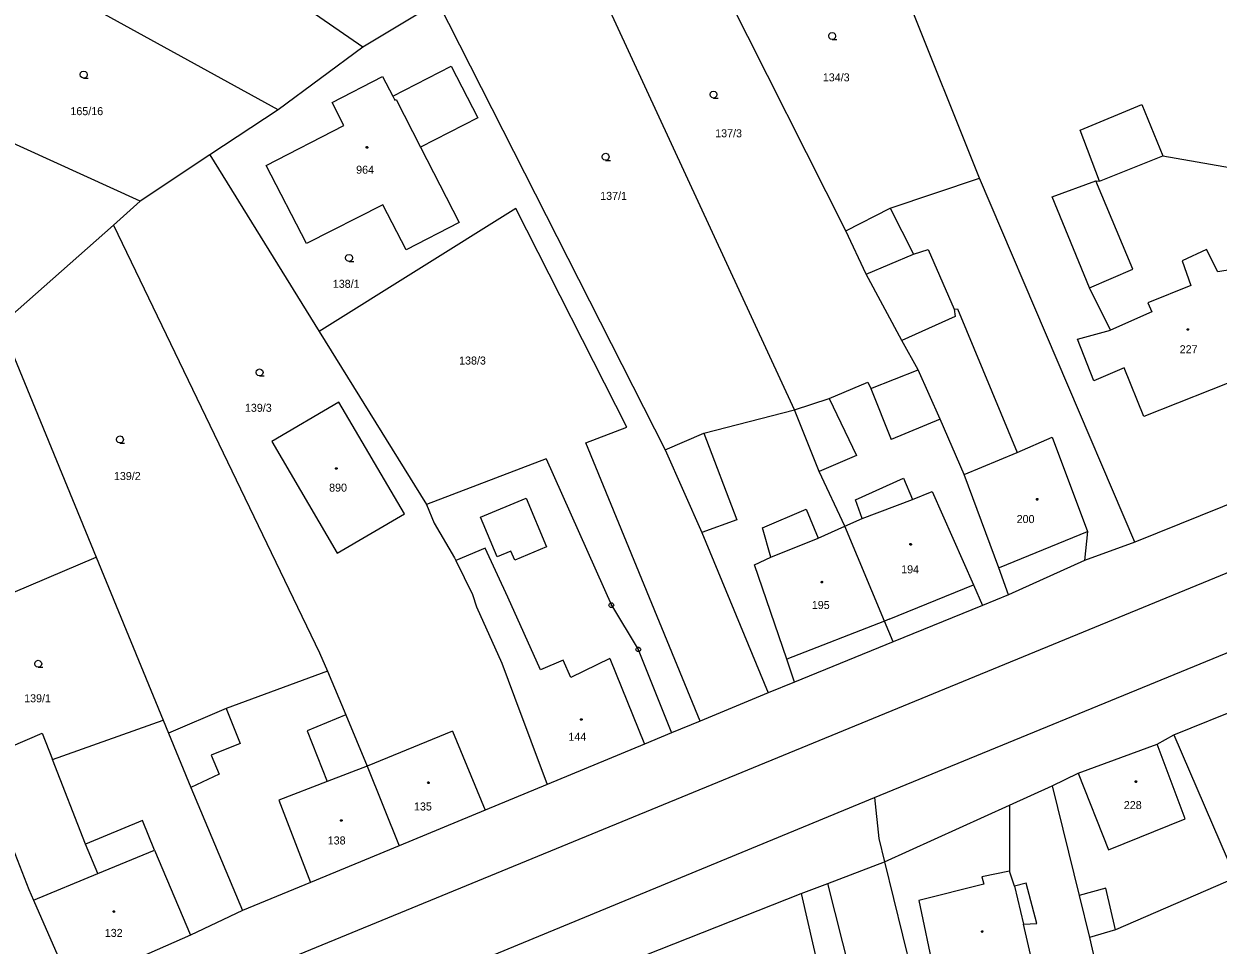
# Model space of a CAD drawing. Extents: x -757994 to -755874, y -1047691 to -1046119.
# Drawn here: x -756636.5 to -756509.7, y -1046845.9 to -1046748.1 of the extents above; entities that cross this region are included whole.
import ezdxf

# ---------------------------------------------------------------- set-up
doc = ezdxf.new("R2010")
doc.units = 0
doc.layers.add('katastrální mapa', color=7, linetype='Continuous')

msp = doc.modelspace()

# ---------------------------------------------------------------- linework, layer by layer
at = {"layer": 'katastrální mapa'}
for p, q in [((-756600.53, -1046750.55), (-756623.66, -1046734.54)), ((-756549.25, -1046770.05), (-756564.41, -1046739.94)), ((-756535.04, -1046764.48), (-756545.07, -1046739.46)), ((-756554.71, -1046789.06), (-756576.58, -1046741.67)), ((-756609.53, -1046757.2), (-756635.08, -1046743.13)), ((-756592.57, -1046745.77), (-756600.53, -1046750.55)), ((-756592.57, -1046745.77), (-756568.44, -1046793.33)), ((-756600.53, -1046750.55), (-756609.53, -1046757.2)), ((-756597.36, -1046755.74), (-756591.15, -1046752.56)), ((-756591.15, -1046752.56), (-756588.33, -1046758.07)), ((-756603.79, -1046756.41), (-756598.43, -1046753.65)), ((-756598.43, -1046753.65), (-756597.36, -1046755.74)), ((-756602.56, -1046758.86), (-756603.79, -1046756.41)), ((-756597.36, -1046755.74), (-756597.14, -1046756.16)), ((-756597.14, -1046756.16), (-756597, -1046756.09)), ((-756597, -1046756.09), (-756594.4, -1046761.17)), ((-756524.38, -1046759.37), (-756517.81, -1046756.65)), ((-756517.81, -1046756.65), (-756515.58, -1046762.08)), ((-756624.18, -1046766.9), (-756644.36, -1046757.73)), ((-756609.53, -1046757.2), (-756616.78, -1046762)), ((-756588.33, -1046758.07), (-756594.4, -1046761.17)), ((-756610.8, -1046763.1), (-756602.56, -1046758.86)), ((-756522.32, -1046764.79), (-756524.38, -1046759.37)), ((-756594.4, -1046761.17), (-756590.3, -1046769.18)), ((-756616.78, -1046762), (-756624.18, -1046766.9)), ((-756616.78, -1046762), (-756605.17, -1046780.74)), ((-756606.52, -1046771.41), (-756610.8, -1046763.1)), ((-756522.32, -1046764.79), (-756515.58, -1046762.08)), ((-756515.58, -1046762.08), (-756504.61, -1046764.01)), ((-756544.53, -1046767.65), (-756535.04, -1046764.48)), ((-756518.57, -1046803.12), (-756535.04, -1046764.48)), ((-756527.35, -1046766.44), (-756522.72, -1046764.76)), ((-756522.72, -1046764.76), (-756522.32, -1046764.79)), ((-756518.78, -1046774.14), (-756522.72, -1046764.76)), ((-756624.18, -1046766.9), (-756627.02, -1046769.47)), ((-756523.38, -1046776.1), (-756527.35, -1046766.44)), ((-756598.42, -1046767.28), (-756606.52, -1046771.41)), ((-756595.93, -1046772.08), (-756598.42, -1046767.28)), ((-756549.25, -1046770.05), (-756544.53, -1046767.65)), ((-756544.53, -1046767.65), (-756542.08, -1046772.53)), ((-756627.02, -1046769.47), (-756638.98, -1046780.06)), ((-756627.02, -1046769.47), (-756605.13, -1046814.89)), ((-756590.3, -1046769.18), (-756595.93, -1046772.08)), ((-756547.1, -1046774.66), (-756549.25, -1046770.05)), ((-756542.08, -1046772.53), (-756540.52, -1046772.03)), ((-756540.52, -1046772.03), (-756537.75, -1046778.37)), ((-756510.94, -1046772.03), (-756513.55, -1046773.26)), ((-756509.74, -1046774.42), (-756510.94, -1046772.03)), ((-756547.1, -1046774.66), (-756542.08, -1046772.53)), ((-756513.55, -1046773.26), (-756512.63, -1046775.85)), ((-756523.38, -1046776.1), (-756518.78, -1046774.14)), ((-756508.24, -1046774.15), (-756509.74, -1046774.42)), ((-756543.3, -1046781.7), (-756547.1, -1046774.66)), ((-756521.13, -1046780.6), (-756523.38, -1046776.1)), ((-756512.63, -1046775.85), (-756517.19, -1046777.72)), ((-756537.75, -1046778.37), (-756537.39, -1046778.36)), ((-756537.75, -1046778.37), (-756537.64, -1046779.14)), ((-756537.39, -1046778.36), (-756531.04, -1046793.61)), ((-756517.19, -1046777.72), (-756516.77, -1046778.67)), ((-756612.98, -1046849.23), (-756440.95, -1046778.5)), ((-756537.64, -1046779.14), (-756543.3, -1046781.7)), ((-756516.77, -1046778.67), (-756521.13, -1046780.6)), ((-756638.98, -1046780.06), (-756628.84, -1046804.72)), ((-756605.17, -1046780.74), (-756593.77, -1046799.13)), ((-756524.64, -1046781.55), (-756521.13, -1046780.6)), ((-756541.55, -1046784.82), (-756543.3, -1046781.7)), ((-756522.91, -1046785.98), (-756524.64, -1046781.55)), ((-756519.71, -1046784.62), (-756522.91, -1046785.98)), ((-756517.62, -1046789.79), (-756519.71, -1046784.62)), ((-756504.02, -1046784.39), (-756517.62, -1046789.79)), ((-756546.6, -1046786.8), (-756541.55, -1046784.82)), ((-756539.24, -1046790.08), (-756541.55, -1046784.82)), ((-756551, -1046787.88), (-756546.92, -1046786.14)), ((-756546.92, -1046786.14), (-756546.6, -1046786.8)), ((-756546.6, -1046786.8), (-756544.45, -1046792.21)), ((-756603.08, -1046788.27), (-756610.19, -1046792.45)), ((-756596.11, -1046800.11), (-756603.08, -1046788.27)), ((-756554.71, -1046789.06), (-756551, -1046787.88)), ((-756551, -1046787.88), (-756548.13, -1046793.91)), ((-756564.33, -1046791.54), (-756554.71, -1046789.06)), ((-756552.08, -1046795.63), (-756554.71, -1046789.06)), ((-756539.24, -1046790.08), (-756544.45, -1046792.21)), ((-756536.67, -1046795.95), (-756539.24, -1046790.08)), ((-756568.44, -1046793.33), (-756564.33, -1046791.54)), ((-756564.33, -1046791.54), (-756560.81, -1046800.77)), ((-756531.04, -1046793.61), (-756527.33, -1046791.96)), ((-756527.33, -1046791.96), (-756523.59, -1046802)), ((-756610.19, -1046792.45), (-756603.25, -1046804.31)), ((-756568.44, -1046793.33), (-756564.54, -1046802.11)), ((-756581.05, -1046794.27), (-756593.77, -1046799.13)), ((-756548.13, -1046793.91), (-756552.08, -1046795.63)), ((-756536.67, -1046795.95), (-756531.04, -1046793.61)), ((-756549.35, -1046801.44), (-756552.08, -1046795.63)), ((-756533.02, -1046805.87), (-756536.67, -1046795.95)), ((-756500.16, -1046795.69), (-756518.57, -1046803.12)), ((-756548.22, -1046798.63), (-756543.11, -1046796.34)), ((-756543.11, -1046796.34), (-756542.17, -1046798.61)), ((-756588.03, -1046800.48), (-756583.2, -1046798.44)), ((-756583.2, -1046798.44), (-756581.04, -1046803.64)), ((-756547.5, -1046800.6), (-756548.22, -1046798.63)), ((-756547.5, -1046800.6), (-756542.17, -1046798.61)), ((-756542.17, -1046798.61), (-756540.07, -1046797.73)), ((-756540.07, -1046797.73), (-756535.71, -1046807.66)), ((-756593.77, -1046799.13), (-756592.97, -1046801.1)), ((-756558.1, -1046801.62), (-756553.45, -1046799.63)), ((-756553.45, -1046799.63), (-756552.2, -1046802.71)), ((-756603.25, -1046804.31), (-756596.11, -1046800.11)), ((-756592.97, -1046801.1), (-756590.8, -1046804.8)), ((-756586.27, -1046804.69), (-756588.03, -1046800.48)), ((-756560.81, -1046800.77), (-756564.54, -1046802.11)), ((-756549.35, -1046801.44), (-756547.5, -1046800.6)), ((-756564.54, -1046802.11), (-756557.5, -1046819.13)), ((-756557.21, -1046804.72), (-756558.1, -1046801.62)), ((-756552.2, -1046802.71), (-756549.35, -1046801.44)), ((-756545.15, -1046811.51), (-756549.35, -1046801.44)), ((-756546.19, -1046830.24), (-756476.55, -1046801.65)), ((-756532.92, -1046805.83), (-756523.59, -1046802)), ((-756523.59, -1046802), (-756523.9, -1046805.07)), ((-756581.04, -1046803.64), (-756584.4, -1046805.04)), ((-756557.21, -1046804.72), (-756552.2, -1046802.71)), ((-756518.57, -1046803.12), (-756523.9, -1046805.07)), ((-756641.44, -1046810.07), (-756628.84, -1046804.72)), ((-756628.84, -1046804.72), (-756621.72, -1046822.04)), ((-756590.8, -1046804.8), (-756590.66, -1046805.08)), ((-756587.56, -1046803.75), (-756590.66, -1046805.08)), ((-756585.13, -1046808.98), (-756587.56, -1046803.75)), ((-756584.81, -1046804.07), (-756586.27, -1046804.69)), ((-756584.4, -1046805.04), (-756584.81, -1046804.07)), ((-756558.94, -1046805.54), (-756557.21, -1046804.72)), ((-756590.66, -1046805.08), (-756588.87, -1046808.69)), ((-756555.52, -1046815.57), (-756558.94, -1046805.54)), ((-756533.02, -1046805.87), (-756532.92, -1046805.83)), ((-756531.97, -1046808.74), (-756533.02, -1046805.87)), ((-756523.9, -1046805.07), (-756531.97, -1046808.74)), ((-756588.87, -1046808.69), (-756588.47, -1046810)), ((-756544.64, -1046811.31), (-756535.71, -1046807.66)), ((-756535.71, -1046807.66), (-756534.74, -1046809.87)), ((-756531.97, -1046808.74), (-756534.74, -1046809.87)), ((-756588.47, -1046810), (-756585.76, -1046815.97)), ((-756581.66, -1046816.68), (-756585.13, -1046808.98)), ((-756574.2, -1046809.83), (-756574.08, -1046809.83)), ((-756534.74, -1046809.87), (-756544.22, -1046813.73)), ((-756544.64, -1046811.31), (-756545.15, -1046811.51)), ((-756545.15, -1046811.51), (-756555.52, -1046815.57)), ((-756544.22, -1046813.73), (-756545.15, -1046811.51)), ((-756544.22, -1046813.73), (-756554.7, -1046817.99)), ((-756514.43, -1046823.61), (-756488.09, -1046812.94)), ((-756605.13, -1046814.89), (-756604.28, -1046816.83)), ((-756571.34, -1046814.53), (-756571.22, -1046814.53)), ((-756585.76, -1046815.97), (-756584.42, -1046819.61)), ((-756579.26, -1046815.68), (-756581.66, -1046816.68)), ((-756578.43, -1046817.51), (-756579.26, -1046815.68)), ((-756574.3, -1046815.48), (-756578.43, -1046817.51)), ((-756574.3, -1046815.48), (-756570.62, -1046824.57)), ((-756554.7, -1046817.99), (-756555.52, -1046815.57)), ((-756604.28, -1046816.83), (-756615.03, -1046820.81)), ((-756604.28, -1046816.83), (-756602.34, -1046821.46)), ((-756554.7, -1046817.99), (-756557.5, -1046819.13)), ((-756584.42, -1046819.61), (-756580.97, -1046828.86)), ((-756557.5, -1046819.13), (-756564.73, -1046822.13)), ((-756615.03, -1046820.81), (-756621.15, -1046823.43)), ((-756615.03, -1046820.81), (-756613.57, -1046824.5)), ((-756602.34, -1046821.46), (-756606.43, -1046823.18)), ((-756602.34, -1046821.46), (-756600.06, -1046826.91)), ((-756633.49, -1046826.22), (-756621.72, -1046822.04)), ((-756621.72, -1046822.04), (-756621.15, -1046823.43)), ((-756564.73, -1046822.13), (-756567.75, -1046823.38)), ((-756621.15, -1046823.43), (-756618.79, -1046829.19)), ((-756606.43, -1046823.18), (-756604.33, -1046828.56)), ((-756591.01, -1046823.2), (-756600.06, -1046826.91)), ((-756591.01, -1046823.2), (-756587.53, -1046831.58)), ((-756568.87, -1046823.84), (-756570.62, -1046824.57)), ((-756567.75, -1046823.38), (-756568.87, -1046823.84)), ((-756516.2, -1046824.6), (-756514.43, -1046823.61)), ((-756514.43, -1046823.61), (-756507.88, -1046838.79)), ((-756613.57, -1046824.5), (-756616.65, -1046825.75)), ((-756570.62, -1046824.57), (-756580.97, -1046828.86)), ((-756524.58, -1046827.66), (-756516.2, -1046824.6)), ((-756513.22, -1046832.53), (-756516.2, -1046824.6)), ((-756629.98, -1046835.2), (-756633.49, -1046826.22)), ((-756616.65, -1046825.75), (-756615.78, -1046827.77)), ((-756615.78, -1046827.77), (-756618.79, -1046829.19)), ((-756600.06, -1046826.91), (-756604.33, -1046828.56)), ((-756600.06, -1046826.91), (-756596.68, -1046835.37)), ((-756527.35, -1046829.01), (-756524.58, -1046827.66)), ((-756524.58, -1046827.66), (-756521.36, -1046835.8)), ((-756604.33, -1046828.56), (-756609.46, -1046830.53)), ((-756580.97, -1046828.86), (-756587.53, -1046831.58)), ((-756531.88, -1046831.06), (-756527.35, -1046829.01)), ((-756527.35, -1046829.01), (-756524.46, -1046840.65)), ((-756698.86, -1046893.31), (-756546.19, -1046830.24)), ((-756618.79, -1046829.19), (-756613.31, -1046842.26)), ((-756546.19, -1046830.24), (-756545.76, -1046834.59)), ((-756609.46, -1046830.53), (-756606.1, -1046839.27)), ((-756587.53, -1046831.58), (-756596.68, -1046835.37)), ((-756545.15, -1046837.07), (-756531.88, -1046831.06)), ((-756531.88, -1046831.06), (-756531.88, -1046838.07)), ((-756521.36, -1046835.8), (-756513.22, -1046832.53)), ((-756637.98, -1046834.92), (-756636.01, -1046840.01)), ((-756628.68, -1046838.34), (-756629.98, -1046835.2)), ((-756596.68, -1046835.37), (-756606.1, -1046839.27)), ((-756545.76, -1046834.59), (-756545.15, -1046837.07)), ((-756628.68, -1046838.34), (-756622.64, -1046835.84)), ((-756622.64, -1046835.84), (-756618.82, -1046844.86)), ((-756551.17, -1046839.38), (-756545.15, -1046837.07)), ((-756545.15, -1046837.07), (-756540.22, -1046857.01)), ((-756635.5, -1046841.17), (-756628.68, -1046838.34)), ((-756531.88, -1046838.07), (-756534.8, -1046838.69)), ((-756534.8, -1046838.69), (-756534.6, -1046839.46)), ((-756531.33, -1046839.67), (-756531.88, -1046838.07)), ((-756507.88, -1046838.79), (-756520.6, -1046844.3)), ((-756636.01, -1046840.01), (-756635.5, -1046841.17)), ((-756606.1, -1046839.27), (-756613.31, -1046842.26)), ((-756574.93, -1046848.73), (-756553.98, -1046840.46)), ((-756553.98, -1046840.46), (-756551.17, -1046839.38)), ((-756553.98, -1046840.46), (-756545, -1046879.4)), ((-756531.78, -1046915.9), (-756551.17, -1046839.38)), ((-756534.6, -1046839.46), (-756541.49, -1046841.19)), ((-756530.11, -1046839.34), (-756531.33, -1046839.67)), ((-756531.33, -1046839.67), (-756530.38, -1046843.69)), ((-756528.97, -1046843.62), (-756530.11, -1046839.34)), ((-756521.65, -1046839.87), (-756524.46, -1046840.65)), ((-756520.6, -1046844.3), (-756521.65, -1046839.87)), ((-756635.5, -1046841.17), (-756631.46, -1046850.41)), ((-756541.49, -1046841.19), (-756539.35, -1046851.35)), ((-756524.46, -1046840.65), (-756523.38, -1046845.12)), ((-756613.31, -1046842.26), (-756618.82, -1046844.86)), ((-756530.38, -1046843.69), (-756528.97, -1046843.62)), ((-756529.15, -1046849.09), (-756530.38, -1046843.69)), ((-756520.6, -1046844.3), (-756523.38, -1046845.12)), ((-756618.82, -1046844.86), (-756631.46, -1046850.41)), ((-756523.38, -1046845.12), (-756522.81, -1046847.6))]:
    msp.add_line(p, q, dxfattribs=at)
for points in [[(-756550.69, -1046749.73), (-756550.88, -1046749.68), (-756551.01, -1046749.54), (-756551.07, -1046749.36), (-756551.01, -1046749.18), (-756550.88, -1046749.04), (-756550.7, -1046748.99), (-756550.51, -1046749.04), (-756550.38, -1046749.18), (-756550.33, -1046749.37), (-756550.38, -1046749.55), (-756550.51, -1046749.69), (-756550.7, -1046749.74), (-756550.2, -1046749.74)], [(-756630.17, -1046753.83), (-756630.36, -1046753.78), (-756630.5, -1046753.65), (-756630.55, -1046753.46), (-756630.5, -1046753.27), (-756630.36, -1046753.14), (-756630.18, -1046753.09), (-756629.99, -1046753.14), (-756629.85, -1046753.27), (-756629.81, -1046753.47), (-756629.85, -1046753.66), (-756629.99, -1046753.79), (-756630.18, -1046753.84), (-756629.68, -1046753.84)], [(-756563.29, -1046755.95), (-756563.48, -1046755.9), (-756563.61, -1046755.76), (-756563.67, -1046755.58), (-756563.61, -1046755.4), (-756563.48, -1046755.26), (-756563.3, -1046755.21), (-756563.11, -1046755.26), (-756562.98, -1046755.4), (-756562.93, -1046755.59), (-756562.98, -1046755.77), (-756563.11, -1046755.91), (-756563.3, -1046755.96), (-756562.8, -1046755.96)], [(-756574.74, -1046762.56), (-756574.93, -1046762.51), (-756575.07, -1046762.38), (-756575.11, -1046762.19), (-756575.07, -1046762.01), (-756574.93, -1046761.87), (-756574.74, -1046761.82), (-756574.56, -1046761.87), (-756574.43, -1046762.01), (-756574.38, -1046762.2), (-756574.43, -1046762.39), (-756574.56, -1046762.52), (-756574.75, -1046762.57), (-756574.25, -1046762.57)], [(-756564.73, -1046822.13), (-756576.84, -1046792.58), (-756572.51, -1046790.92), (-756584.28, -1046767.68), (-756605.17, -1046780.74)], [(-756601.99, -1046773.3), (-756602.18, -1046773.25), (-756602.32, -1046773.12), (-756602.36, -1046772.93), (-756602.32, -1046772.75), (-756602.18, -1046772.61), (-756601.99, -1046772.56), (-756601.81, -1046772.61), (-756601.68, -1046772.75), (-756601.62, -1046772.94), (-756601.68, -1046773.12), (-756601.81, -1046773.26), (-756602, -1046773.31), (-756601.5, -1046773.31)], [(-756611.49, -1046785.46), (-756611.68, -1046785.41), (-756611.82, -1046785.27), (-756611.86, -1046785.09), (-756611.82, -1046784.91), (-756611.68, -1046784.77), (-756611.49, -1046784.72), (-756611.31, -1046784.77), (-756611.18, -1046784.91), (-756611.12, -1046785.1), (-756611.18, -1046785.28), (-756611.31, -1046785.42), (-756611.5, -1046785.47), (-756611, -1046785.47)], [(-756626.31, -1046792.59), (-756626.5, -1046792.54), (-756626.64, -1046792.41), (-756626.69, -1046792.22), (-756626.64, -1046792.03), (-756626.5, -1046791.9), (-756626.32, -1046791.85), (-756626.13, -1046791.9), (-756626, -1046792.03), (-756625.95, -1046792.23), (-756626, -1046792.42), (-756626.13, -1046792.55), (-756626.32, -1046792.6), (-756625.82, -1046792.6)], [(-756581.05, -1046794.27), (-756574.14, -1046809.83), (-756571.28, -1046814.53), (-756567.75, -1046823.38)], [(-756634.99, -1046816.41), (-756635.18, -1046816.36), (-756635.32, -1046816.23), (-756635.36, -1046816.04), (-756635.32, -1046815.86), (-756635.18, -1046815.72), (-756634.99, -1046815.67), (-756634.81, -1046815.72), (-756634.68, -1046815.86), (-756634.62, -1046816.05), (-756634.68, -1046816.24), (-756634.81, -1046816.37), (-756635, -1046816.42), (-756634.5, -1046816.42)], [(-756641.58, -1046826.42), (-756634.58, -1046823.41), (-756633.49, -1046826.22)], [(-756622.64, -1046835.84), (-756623.91, -1046832.69), (-756629.98, -1046835.2)]]:
    msp.add_lwpolyline(points, dxfattribs=at)
for points in [[(-756600.08, -1046761.11), (-756600.03, -1046761.12), (-756600, -1046761.16), (-756599.99, -1046761.19), (-756600, -1046761.23), (-756600.04, -1046761.27), (-756600.08, -1046761.27), (-756600.12, -1046761.26), (-756600.16, -1046761.23), (-756600.17, -1046761.19), (-756600.16, -1046761.15), (-756600.11, -1046761.11)], [(-756512.93, -1046780.45), (-756512.88, -1046780.46), (-756512.85, -1046780.5), (-756512.85, -1046780.53), (-756512.85, -1046780.58), (-756512.9, -1046780.61), (-756512.93, -1046780.62), (-756512.98, -1046780.6), (-756513.01, -1046780.57), (-756513.02, -1046780.53), (-756513.01, -1046780.49), (-756512.97, -1046780.45)], [(-756603.35, -1046795.22), (-756603.3, -1046795.23), (-756603.27, -1046795.27), (-756603.26, -1046795.3), (-756603.27, -1046795.35), (-756603.32, -1046795.38), (-756603.35, -1046795.39), (-756603.4, -1046795.37), (-756603.43, -1046795.34), (-756603.44, -1046795.3), (-756603.43, -1046795.26), (-756603.39, -1046795.22)], [(-756528.92, -1046798.49), (-756528.87, -1046798.5), (-756528.85, -1046798.55), (-756528.84, -1046798.58), (-756528.85, -1046798.62), (-756528.89, -1046798.66), (-756528.92, -1046798.67), (-756528.97, -1046798.65), (-756529, -1046798.62), (-756529.01, -1046798.58), (-756529, -1046798.53), (-756528.96, -1046798.5)], [(-756542.37, -1046803.27), (-756542.32, -1046803.28), (-756542.29, -1046803.33), (-756542.28, -1046803.36), (-756542.29, -1046803.41), (-756542.34, -1046803.44), (-756542.37, -1046803.45), (-756542.42, -1046803.43), (-756542.45, -1046803.4), (-756542.46, -1046803.36), (-756542.45, -1046803.32), (-756542.41, -1046803.28)], [(-756551.79, -1046807.28), (-756551.74, -1046807.29), (-756551.72, -1046807.34), (-756551.71, -1046807.37), (-756551.72, -1046807.42), (-756551.76, -1046807.45), (-756551.79, -1046807.46), (-756551.84, -1046807.44), (-756551.86, -1046807.41), (-756551.88, -1046807.37), (-756551.86, -1046807.33), (-756551.83, -1046807.29)], [(-756574.07, -1046809.59), (-756573.94, -1046809.68), (-756573.89, -1046809.83), (-756573.94, -1046809.97), (-756574.07, -1046810.06), (-756574.22, -1046810.06), (-756574.35, -1046809.97), (-756574.4, -1046809.83), (-756574.35, -1046809.68), (-756574.22, -1046809.59)], [(-756571.21, -1046814.29), (-756571.08, -1046814.38), (-756571.03, -1046814.53), (-756571.08, -1046814.67), (-756571.21, -1046814.76), (-756571.36, -1046814.76), (-756571.49, -1046814.67), (-756571.54, -1046814.53), (-756571.49, -1046814.38), (-756571.36, -1046814.29)], [(-756577.34, -1046821.88), (-756577.29, -1046821.89), (-756577.26, -1046821.93), (-756577.25, -1046821.96), (-756577.26, -1046822), (-756577.3, -1046822.04), (-756577.34, -1046822.04), (-756577.39, -1046822.03), (-756577.42, -1046822), (-756577.43, -1046821.96), (-756577.42, -1046821.92), (-756577.38, -1046821.88)], [(-756593.56, -1046828.6), (-756593.51, -1046828.61), (-756593.49, -1046828.65), (-756593.48, -1046828.68), (-756593.49, -1046828.73), (-756593.53, -1046828.76), (-756593.56, -1046828.77), (-756593.6, -1046828.75), (-756593.64, -1046828.72), (-756593.65, -1046828.68), (-756593.64, -1046828.64), (-756593.6, -1046828.6)], [(-756518.45, -1046828.48), (-756518.4, -1046828.49), (-756518.38, -1046828.54), (-756518.36, -1046828.57), (-756518.38, -1046828.62), (-756518.42, -1046828.65), (-756518.45, -1046828.66), (-756518.49, -1046828.64), (-756518.52, -1046828.61), (-756518.53, -1046828.57), (-756518.52, -1046828.52), (-756518.48, -1046828.49)], [(-756602.81, -1046832.62), (-756602.76, -1046832.62), (-756602.74, -1046832.67), (-756602.73, -1046832.7), (-756602.74, -1046832.74), (-756602.78, -1046832.78), (-756602.81, -1046832.78), (-756602.85, -1046832.77), (-756602.89, -1046832.74), (-756602.9, -1046832.7), (-756602.89, -1046832.66), (-756602.85, -1046832.62)], [(-756626.97, -1046842.28), (-756626.92, -1046842.29), (-756626.9, -1046842.34), (-756626.89, -1046842.37), (-756626.9, -1046842.42), (-756626.94, -1046842.45), (-756626.97, -1046842.46), (-756627.01, -1046842.44), (-756627.04, -1046842.41), (-756627.05, -1046842.37), (-756627.04, -1046842.33), (-756627, -1046842.29)], [(-756534.76, -1046844.41), (-756534.71, -1046844.42), (-756534.69, -1046844.46), (-756534.68, -1046844.49), (-756534.69, -1046844.53), (-756534.73, -1046844.57), (-756534.76, -1046844.58), (-756534.8, -1046844.56), (-756534.84, -1046844.53), (-756534.85, -1046844.49), (-756534.84, -1046844.45), (-756534.79, -1046844.41)]]:
    msp.add_lwpolyline(points, close=True, dxfattribs=at)

# ---------------------------------------------------------------- texts
for s, p in [('134/3', (-756551.69, -1046754.18)), ('165/16', (-756631.58, -1046757.77)), ('137/3', (-756563.12, -1046760.12)), ('964', (-756601.24, -1046763.99)), ('137/1', (-756575.33, -1046766.77)), ('138/1', (-756603.72, -1046776.11)), ('138/3', (-756590.31, -1046784.26)), ('227', (-756513.8, -1046783.06)), ('139/3', (-756613.05, -1046789.28)), ('139/2', (-756626.96, -1046796.53)), ('890', (-756604.11, -1046797.76)), ('200', (-756531.11, -1046801.1)), ('194', (-756543.37, -1046806.44)), ('195', (-756552.86, -1046810.23)), ('139/1', (-756636.49, -1046820.14)), ('144', (-756578.71, -1046824.23)), ('135', (-756595.1, -1046831.63)), ('228', (-756519.73, -1046831.48)), ('138', (-756604.26, -1046835.24)), ('132', (-756627.93, -1046845.06))]:
    msp.add_text(s, height=0.85, dxfattribs=at).set_placement(p)

doc.saveas('drawing.dxf')
